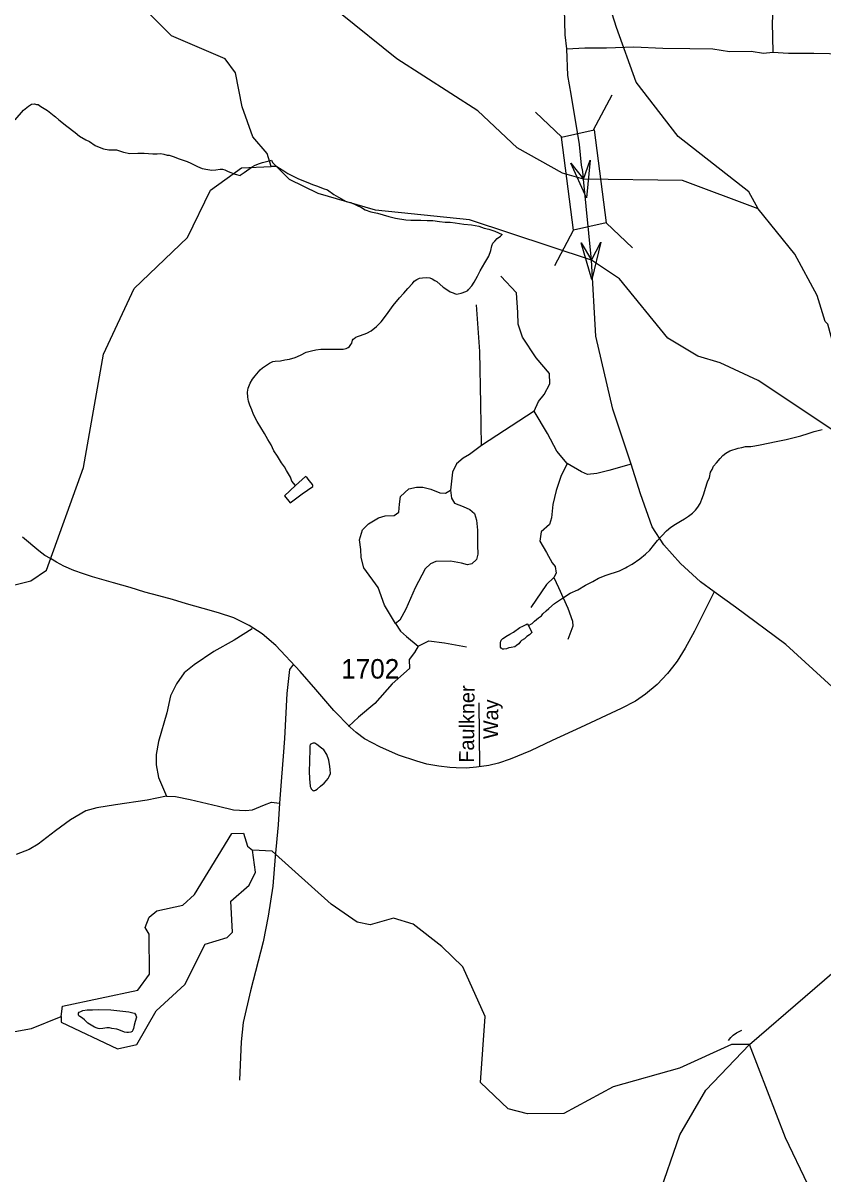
# Model space of a CAD drawing. Extents: x 2126262 to 2293712, y 749403 to 919119.
# Drawn here: x 2203142 to 2208265, y 827089 to 834456 of the extents above; entities that cross this region are included whole.
import ezdxf

# ---------------------------------------------------------------- set-up
doc = ezdxf.new("R2010")
doc.units = 0
for name, color, linetype in [('Exist Hydrographic Creek Single Shore', 7, 'Continuous'), ('Exist Hydrographic Lake Shore', 7, 'Continuous'), ('Exist Hydrographic Misc Water Feature', 7, 'Continuous'), ('Exist Road Non-System Type 51', 7, 'Continuous'), ('Exist Road Non-System Type 51 Label', 7, 'Continuous'), ('Exist Road Primary NC Attributed', 7, 'Continuous'), ('Exist Road Primary NC Structure Standard Bridge CELL', 7, 'Continuous'), ('Exist Road Secondary Structure Standard Bridge Attributed CELL', 7, 'Continuous'), ('Exist Road Secondary Type 51 Attributed', 7, 'Continuous'), ('Exist Road Secondary Type 51 Number Label', 7, 'Continuous')]:
    doc.layers.add(name, color=color, linetype=linetype)

msp = doc.modelspace()

# ---------------------------------------------------------------- linework, layer by layer
at = {"layer": 'Exist Hydrographic Creek Single Shore'}
for points in [[(2207850.4, 833266.7), (2207365.5, 833447.3), (2206731.4, 833456.3), (2206596.1, 833495.3), (2206306.6, 833656.2), (2206054.6, 833894.3), (2205535.4, 834226.5), (2205175.5, 834516.1), (2205133.5, 834599), (2205106.4, 834855.4), (2205195.4, 835296.4), (2205415.4, 835957.8), (2205471.4, 836265)], [(2204732.4, 833537.8), (2204706.6, 833620.4), (2204614.5, 833727.3), (2204546.4, 833918.9), (2204503.6, 834136.3), (2204436.5, 834226.3), (2204093.5, 834374.4), (2203884.5, 834582.1), (2203833.5, 834681.6), (2203699.6, 834812.3), (2203707.6, 834838.4)], [(2208996.5, 831360.1), (2208887.6, 831391.8), (2208468.5, 831754.8), (2207849.4, 832167.8), (2207606.4, 832281.1), (2207464.5, 832323.3), (2207272.6, 832438.9), (2206961.5, 832819.3), (2206782.4, 832937), (2206001.5, 833196.7), (2205400.5, 833258.3), (2205033.4, 833364.3), (2204849.5, 833453.4), (2204765.4, 833537.1), (2204732.4, 833537.8)], [(2208996.5, 831360.1), (2208978.4, 831458.8), (2208920.6, 831525.6), (2208792.4, 831882.6), (2208708.6, 831982.7), (2208516.4, 832062.2), (2208390.5, 832179.6), (2208296.4, 832529.2), (2208279.4, 832546), (2208228.6, 832711), (2208085.4, 832976.5), (2207850.4, 833266.7)], [(2207795.5, 827917.5), (2208863.6, 828840.2), (2209149.3, 828996.6), (2210010.5, 829249.5), (2210134.5, 829309.2), (2210316.6, 829476.1), (2210840.5, 829655.5), (2211047.6, 829864.5)], [(2207795.5, 827917.5), (2207678.6, 827916.6), (2207346.4, 827766.1), (2206922.6, 827646.9), (2206606.6, 827476.3), (2206373.5, 827474.5), (2206248.6, 827506.7), (2206072.4, 827674.3), (2206102.6, 828096.9), (2205959.5, 828414.7), (2205824.5, 828545.4), (2205640.6, 828687), (2205515.5, 828725.7), (2205365.4, 828682.8), (2205282.6, 828701), (2205115.5, 828816), (2204737.5, 829155.1), (2204612.5, 829161)], [(2202946.4, 827975), (2203196.6, 828019.1), (2203387.5, 828097.2)], [(2206266.6, 826167.9), (2206307.4, 826249), (2206289.6, 826416.7), (2206246.5, 826548.8), (2206262.5, 826732.1), (2206295.5, 826807), (2206344.5, 826842), (2206561.5, 826834.2), (2206845.5, 826693.9), (2206995.6, 826703.9), (2207210.5, 826938.9), (2207349.5, 827339.5), (2207514.6, 827624.8), (2207795.5, 827917.5)]]:
    msp.add_lwpolyline(points, dxfattribs=at)
at = {"layer": 'Exist Hydrographic Lake Shore'}
for points in [[(2203949.5, 828731.8), (2203999.6, 828773.4), (2204165.5, 828809.4), (2204239.5, 828876.7), (2204478.6, 829268.7), (2204553.6, 829270.4), (2204579.4, 829187.9), (2204612.5, 829161)], [(2203387.5, 828097.2), (2203387.5, 828061.1), (2203746.5, 827889.6), (2203871.6, 827916.5), (2203995.5, 828133.8), (2204177.6, 828300.6), (2204308.6, 828560.3), (2204450.5, 828603.3), (2204483.5, 828635.5), (2204473.4, 828835.8), (2204589.5, 828938.3), (2204630.5, 829019.5), (2204612.5, 829161)], [(2203387.5, 828097.2), (2203395.5, 828162.6), (2203877.6, 828264.2), (2203951.6, 828367.6), (2203950.6, 828623.5), (2203924.5, 828666.7), (2203949.5, 828731.8)]]:
    msp.add_lwpolyline(points, dxfattribs=at)
at = {"layer": 'Exist Hydrographic Misc Water Feature'}
for points in [[(2207850.4, 833266.7), (2207790.6, 833376.1), (2207338.4, 833730), (2207069.6, 834076.8), (2206942.5, 834427), (2206840.6, 834750.7), (2206830.5, 834924.8)], [(2203091.1, 833836.7), (2203144.8, 833899), (2203176.6, 833923.2), (2203196.3, 833937.3), (2203216.4, 833937.5), (2203228.2, 833933.5), (2203238.3, 833933.6), (2203256.5, 833921.8), (2203298.6, 833896.1), (2203340.8, 833862.3), (2203350.9, 833854.4), (2203371.2, 833836.6), (2203423.3, 833795), (2203475.5, 833755.3), (2203503.8, 833731.6), (2203543.8, 833707.8), (2203567.8, 833698), (2203604.1, 833672.3), (2203630.1, 833660.4), (2203658.2, 833650.6), (2203692.3, 833644.9), (2203740.3, 833643.2), (2203786.4, 833629.5), (2203826.4, 833619.8), (2203878.3, 833622.2), (2203918.2, 833622.4), (2203974.4, 833618.8), (2204002.3, 833619), (2204024.3, 833621.2), (2204044.4, 833615.3), (2204066.3, 833609.5), (2204078.4, 833609.6), (2204110.4, 833599.7), (2204136.6, 833587.9), (2204192.6, 833570.3), (2204216.6, 833558.5), (2204258.8, 833536.8), (2204288.8, 833525), (2204324.9, 833517.3), (2204351.1, 833513.4), (2204376.7, 833515.6), (2204404.8, 833519.8), (2204420.8, 833519.9), (2204434.8, 833516.1), (2204457.1, 833506.2), (2204501, 833488.5), (2204533, 833480.7)], [(2201205.5, 831537.5), (2201449.5, 831197.9), (2201575.4, 831041.1), (2201776.6, 830915.6), (2201910.5, 830876.7), (2202201.5, 830985.5), (2202684.6, 830955.9), (2202985.6, 830834.8), (2203192.5, 830886.3), (2203292.5, 830953.1), (2203529.6, 831610.8), (2203657.5, 832336.4), (2203854.6, 832755.5), (2204194.6, 833083.1), (2204342.4, 833385.2), (2204541.5, 833528.7), (2204732.4, 833537.8)], [(2204533, 833480.7), (2204539.1, 833486.7), (2204559, 833498.9), (2204608.9, 833535.2), (2204624.7, 833543.4), (2204650.5, 833555.5), (2204676.5, 833563.7), (2204726.4, 833576), (2204734.4, 833578)], [(2204734.4, 833578), (2204740.5, 833562.1), (2204758.5, 833544.3), (2204784.8, 833526.4), (2204812.9, 833510.6), (2204838.9, 833492.8), (2204859, 833481), (2204903.1, 833461.3), (2204939.4, 833445.6), (2204967.3, 833435.7), (2204995.4, 833421.9), (2205027.4, 833412.2), (2205065.5, 833396.4), (2205091.6, 833388.6), (2205133.8, 833358.9), (2205161.9, 833341.1), (2205212.1, 833313.5), (2205242.1, 833307.7), (2205310.3, 833274.2), (2205334.3, 833260.3), (2205370.6, 833246.6), (2205412.7, 833238.9), (2205484.6, 833217.4), (2205528.5, 833205.7), (2205594.8, 833196.2), (2205624.9, 833194.4), (2205652.8, 833194.5), (2205690.9, 833194.8), (2205730.9, 833191.1), (2205766.8, 833191.4), (2205808.8, 833185.6), (2205844.9, 833181.9), (2205878.7, 833180.1), (2205910.7, 833176.4), (2205964.9, 833168.8), (2206014.9, 833163.1), (2206060.8, 833155.4), (2206094.9, 833143.6), (2206125, 833135.8), (2206163.2, 833124.1), (2206211.1, 833102.4)], [(2204886.9, 831495.8), (2204864.6, 831523.7), (2204854.3, 831549.6), (2204830.1, 831591.4), (2204817.8, 831615.3), (2204797.9, 831641.2), (2204771.7, 831683), (2204749.3, 831716.8), (2204731.1, 831756.7), (2204710.8, 831790.5), (2204688.6, 831828.3), (2204666.3, 831866.2), (2204642.1, 831906), (2204617.7, 831949.8), (2204607.6, 831979.7), (2204595.3, 832009.6), (2204587.1, 832035.5), (2204582.8, 832061.5), (2204580.6, 832093.5), (2204584.7, 832117.6), (2204596.4, 832149.6), (2204612.1, 832175.7), (2204628.1, 832197.8), (2204661.6, 832236), (2204675.5, 832248.1), (2204721.4, 832278.4), (2204741.3, 832288.6), (2204757.3, 832290.7), (2204791.4, 832292.9), (2204819, 832299.1), (2204849.2, 832303.3), (2204885.1, 832315.5), (2204918.9, 832329.8), (2204954.8, 832348), (2204988.8, 832358.2), (2205016.5, 832364.4), (2205050.5, 832368.7), (2205170.5, 832367.5), (2205192.6, 832367.7), (2205210.7, 832371.8), (2205224.6, 832377.9), (2205232.6, 832385.9), (2205242.3, 832398), (2205248.4, 832406), (2205252.1, 832426.1), (2205256, 832432.1), (2205262.2, 832436.1), (2205274.1, 832444.2), (2205284.1, 832450.3), (2205303.8, 832456.4), (2205343.8, 832470.7), (2205371.9, 832484.9), (2205405.5, 832513), (2205435.4, 832543.2), (2205463.1, 832579.4), (2205480.7, 832603.6), (2205512.5, 832647.7), (2205552.3, 832696), (2205582, 832726.3), (2205605.8, 832756.4), (2205635.6, 832788.5), (2205647.2, 832802.6), (2205663.2, 832814.7), (2205681.3, 832822.9), (2205701.4, 832825), (2205727.4, 832827.2), (2205747.3, 832825.3), (2205763.3, 832819.4), (2205779.3, 832807.6), (2205793.2, 832801.7), (2205833.6, 832765.9), (2205863.8, 832746.2), (2205877.9, 832736.2), (2205897.8, 832728.4), (2205905.8, 832724.5), (2205917.9, 832720.6), (2205929.8, 832722.6), (2205947.9, 832726.8), (2205977.8, 832736.9), (2205989.9, 832743.1), (2205995.6, 832749.1), (2206015.5, 832773.2), (2206031.3, 832797.3), (2206053, 832835.4), (2206070.9, 832869.6), (2206100.6, 832921.8), (2206126, 832963.9), (2206137.9, 833000), (2206145.5, 833030), (2206151.7, 833046.1), (2206163.6, 833060.1), (2206179.4, 833076.3), (2206199.2, 833092.4), (2206211.1, 833102.4)], [(2206380.3, 830598.4), (2206402.2, 830612.6), (2206418, 830626.7), (2206444.1, 830648.9), (2206461.9, 830661), (2206471.8, 830673.1), (2206491.9, 830693.2), (2206509.7, 830709.3), (2206545.4, 830739.6), (2206591.1, 830769.8), (2206646.9, 830806.2), (2206694.9, 830828.5), (2206744.7, 830856.8), (2206792.3, 830881.2), (2206828.1, 830901.4), (2206876.1, 830921.7), (2206961.8, 830948.3), (2206999.6, 830968.6), (2207011.7, 830974.7), (2207043.7, 830992.8), (2207091.4, 831025.2), (2207129.2, 831055.5), (2207156.8, 831081.6), (2207180.6, 831111.8), (2207206.3, 831144), (2207234.1, 831174.2), (2207263.9, 831204.4), (2207291.8, 831228.5), (2207319.7, 831248.7), (2207353.7, 831266.9), (2207377.3, 831283.1), (2207403.3, 831299.3), (2207429.1, 831317.4), (2207448.8, 831337.5), (2207464.8, 831357.7), (2207478.6, 831379.7), (2207494.4, 831417.9), (2207502.1, 831441.9), (2207513.8, 831478), (2207525.5, 831518), (2207537.6, 831546.1), (2207545.4, 831580.2), (2207555.1, 831598.3), (2207564.9, 831620.3), (2207582.9, 831640.3), (2207606.5, 831668.5), (2207624.6, 831686.7), (2207642.4, 831702.8), (2207668.2, 831717), (2207722.2, 831735.3), (2207746.2, 831739.5), (2207768.1, 831745.6), (2207802.1, 831745.9), (2207828.2, 831750), (2207863.9, 831756.3), (2207913.9, 831766.6), (2207965.8, 831777), (2208029.5, 831789.4), (2208071.6, 831799.8), (2208123.2, 831814.1), (2208169.4, 831828.4), (2208209.4, 831840.7), (2208259, 831855)], [(2204886.9, 831495.8), (2204817, 831429.3), (2204853.5, 831385.6), (2204931, 831442.2), (2204998.9, 831488.6), (2204998.7, 831494.6), (2204996.6, 831502.6), (2204976.5, 831526.4), (2204962.4, 831544.3), (2204950.3, 831552.2), (2204886.9, 831495.8)], [(2206380.3, 830598.4), (2206400.8, 830554.6), (2206384.8, 830540.5), (2206368.8, 830528.3), (2206353, 830514.3), (2206335, 830504.2), (2206329, 830496.1), (2206317.4, 830482.1), (2206303.4, 830472), (2206291.3, 830463.9), (2206269.4, 830457.7), (2206253.4, 830455.6), (2206237.6, 830449.5), (2206221.6, 830447.4), (2206213.6, 830447.4), (2206207.7, 830451.3), (2206203.6, 830455.3), (2206199.2, 830461.2), (2206199.2, 830489.2), (2206203.1, 830499.2), (2206205.2, 830505.2), (2206215, 830515.3), (2206225.1, 830523.4), (2206234.9, 830529.5), (2206258.9, 830543.6), (2206282.9, 830557.8), (2206324.5, 830586), (2206342.4, 830596.2), (2206364.3, 830606.4), (2206370.3, 830610.4), (2206380.3, 830598.4)], [(2205100.8, 829737.9), (2205088.7, 829773.8), (2205068.4, 829803.6), (2205054.4, 829813.5), (2205024.1, 829837.3), (2205010.1, 829847.2), (2205000.1, 829847.2), (2204994.2, 829845.1), (2204982.1, 829837), (2204980, 829829), (2204978.4, 829805), (2204975.3, 829661), (2204979.8, 829589.1), (2204981.9, 829577.1), (2204982.1, 829569.1), (2204986.2, 829561.2), (2204988, 829553.1), (2204998.1, 829543.2), (2205002.2, 829541.3), (2205006, 829543.3), (2205012, 829543.3), (2205016.1, 829545.3), (2205026.1, 829551.4), (2205047.9, 829571.6), (2205069.8, 829589.7), (2205085.6, 829607.8), (2205097.5, 829619.9), (2205103.7, 829631.9), (2205111.4, 829652), (2205109.2, 829677.9), (2205107.1, 829695.9), (2205100.8, 829737.9)], [(2203742.3, 828135), (2203820.4, 828125.5), (2203846.3, 828119.8), (2203856.3, 828117.8), (2203864.5, 828105.9), (2203868.6, 828091.9), (2203860.8, 828063.9), (2203854.9, 828041.8), (2203851.2, 828029.8), (2203849.1, 828019.7), (2203845, 828009.7), (2203841.4, 828001.7), (2203833.4, 827995.7), (2203817.4, 827993.5), (2203807.3, 827993.5), (2203791.3, 827995.4), (2203755, 828011.1), (2203743.1, 828015.1), (2203711.1, 828020.8), (2203695.1, 828024.7), (2203679.2, 828024.6), (2203653.1, 828020.5), (2203631.2, 828018.3), (2203623.2, 828020.2), (2203617, 828022.2), (2203601, 828028), (2203579.1, 828041.9), (2203556.9, 828053.7), (2203536.8, 828075.6), (2203522.9, 828085.5), (2203506.5, 828097.4), (2203500.6, 828101.3), (2203496.7, 828105.3), (2203496.7, 828111.3), (2203498.5, 828117.3), (2203502.6, 828125.4), (2203512.4, 828129.4), (2203526.4, 828135.5), (2203552.4, 828139.7), (2203588.3, 828140), (2203628.3, 828142.2), (2203704.4, 828138.8), (2203742.3, 828135)], [(2207660.4, 827944.1), (2207674.2, 827962.3), (2207690.2, 827976.3), (2207712.1, 827992.5), (2207745.7, 828008.7)], [(2208793.5, 825735.1), (2208776.5, 825807.7), (2208641.5, 825958), (2208480.6, 826466.5), (2208311.6, 826722.6), (2208024.5, 827319), (2207795.5, 827917.5)]]:
    msp.add_lwpolyline(points, dxfattribs=at)
at = {"layer": 'Exist Road Non-System Type 51'}
for p, q in [((2206414.7, 831970.7), (2206077.8, 831751.4)), ((2206060.6, 830105.1), (2206066.1, 829697.4))]:
    msp.add_line(p, q, dxfattribs=at)
for points in [[(2207949.2, 835175.3), (2207967.9, 835074.8), (2207980.5, 834953.3), (2207962.3, 834859.7), (2207956.8, 834756.4), (2207940, 834458.5), (2207944.2, 834268.6)], [(2206623.8, 834290.6), (2206739.5, 834297.2), (2206879, 834297.2), (2207053.4, 834302.8), (2207240.3, 834294.4), (2207413.3, 834291.7), (2207560.1, 834291.6), (2207667.5, 834273.5), (2207805.6, 834276.3), (2207885.1, 834262.3), (2207944.2, 834268.6)], [(2207944.2, 834268.6), (2208044.2, 834263.7), (2208206, 834262.3), (2208306.5, 834260.9), (2208371.3, 834253.2), (2208441.1, 834215.5), (2208487.1, 834172.3), (2208549.9, 834063.3), (2208636.4, 833951.6), (2208720.1, 833866.5), (2208829.6, 833790.4), (2208881.3, 833758.2), (2208963.6, 833727.5), (2209055.7, 833715), (2209154.7, 833684.2), (2209234.2, 833660.5), (2209316.5, 833617.2), (2209417, 833558.6)], [(2206414.7, 831970.7), (2206444, 832033.5), (2206480.2, 832078.2), (2206515.1, 832146.6), (2206513.7, 832212.2), (2206428.7, 832313.3), (2206340.8, 832444.6), (2206312.9, 832528.3), (2206310.1, 832603.7), (2206303.1, 832729.4), (2206201.3, 832835.7)], [(2206077.8, 831751.4), (2206075.1, 832016.7), (2206068.1, 832352.2), (2206047.2, 832651.8)], [(2206626.7, 831635.8), (2206561.2, 831714.4), (2206501.2, 831827.5), (2206414.7, 831970.7)], [(2206077.8, 831751.4), (2206001.8, 831694.6), (2205960, 831669.5), (2205918.1, 831633.2), (2205891.6, 831580.1), (2205879, 831465.6)], [(2206626.7, 831635.8), (2206586.3, 831553.5), (2206555.6, 831464.1), (2206536.1, 831374.7), (2206527.7, 831288.2), (2206513.7, 831246.3), (2206460.7, 831198.8), (2206452.4, 831140.2), (2206494.2, 831067.5), (2206531.2, 831001.2), (2206550.7, 830976.1), (2206556.3, 830934.2), (2206542.3, 830907.7)], [(2207037.4, 831632.7), (2206894.6, 831591.2), (2206816.5, 831571.6), (2206757.9, 831566), (2206718.8, 831582.8), (2206626.7, 831635.8)], [(2205527.6, 830611.5), (2205457.9, 830728.8), (2205417.4, 830843.3), (2205324.4, 830968.1), (2205307.7, 831035.1), (2205304.9, 831085.4), (2205296.5, 831146.8), (2205316.1, 831211.1), (2205355.1, 831250.2), (2205417.9, 831289.3), (2205462.5, 831300.4), (2205519.1, 831302.5), (2205549.7, 831324.9), (2205552.5, 831376.5), (2205559.5, 831425.4), (2205613.9, 831474.3), (2205661.4, 831484), (2205701.8, 831485.4), (2205754.8, 831471.5), (2205812, 831449.1), (2205848.3, 831446.3), (2205879, 831465.6)], [(2205879, 831465.6), (2205886, 831414), (2205905.6, 831383.3), (2205960, 831360.9), (2206004.6, 831342.8), (2206033.9, 831316.2), (2206046.5, 831274.3), (2206053.3, 831209.4), (2206053.3, 831114.4), (2206054.7, 831055.8), (2206046.3, 831022.2), (2206017, 830994.3), (2205987.7, 830988.7), (2205950.1, 830998.5), (2205880.3, 831011.1), (2205785.4, 831008.3), (2205752.2, 830994.9), (2205717.3, 830961.4), (2205653.1, 830839.9), (2205593.2, 830703.7), (2205555.6, 830633.9), (2205527.6, 830611.5)], [(2206542.3, 830907.7), (2206494.2, 830860.9), (2206393.8, 830715.7)], [(2206542.3, 830907.7), (2206572.3, 830842.7), (2206632.3, 830710.1), (2206661.6, 830626.3), (2206662.3, 830594.9), (2206630.2, 830509.7)], [(2204609.9, 830578.1), (2204495.5, 830505.5), (2204365.1, 830433.5), (2204238.1, 830348.4), (2204174, 830295.5), (2204125.2, 830225.7), (2204087.6, 830150.3), (2204063.8, 830041.4), (2204009.6, 829856.6), (2203995.7, 829772.8), (2203995.7, 829707.2), (2204011, 829626.8), (2204061.2, 829506.7)], [(2205527.6, 830611.5), (2205558.8, 830563.2), (2205597.9, 830529.7), (2205671.8, 830468.2)], [(2205671.8, 830468.2), (2205741.6, 830500.3), (2205840.6, 830487.8), (2205982.9, 830462.6)], [(2205671.8, 830468.2), (2205648.8, 830427), (2205615.3, 830382.4), (2205616.7, 830325.1), (2205506.5, 830226), (2205395.1, 830100.9), (2205290.4, 830012.9), (2205226.3, 829952.9)], [(2204874.7, 830352.2), (2204849.6, 830318.7), (2204832.8, 830163.7), (2204816.1, 829876.8), (2204807.7, 829763.7), (2204797.9, 829628.2), (2204784, 829461.6)], [(2204061.2, 829506.7), (2203937.3, 829481), (2203733.6, 829451.7), (2203615, 829432.2), (2203545.3, 829414), (2203445.5, 829356.1), (2203350.6, 829284.8), (2203239, 829199.7), (2203181.8, 829166.2), (2203099.5, 829134)], [(2204061.2, 829506.7), (2204118.4, 829503.9), (2204211.9, 829485.8), (2204393.3, 829442.5), (2204489.5, 829420.2), (2204567.2, 829416.1), (2204611.8, 829418.9), (2204688.6, 829451), (2204734.6, 829469.2), (2204784, 829461.6)], [(2204784, 829461.6), (2204777, 829323.4), (2204757.5, 829120.2), (2204742.1, 828930.3), (2204712.8, 828739.7), (2204680.8, 828573.6), (2204598.5, 828261.5), (2204552.7, 828058.5), (2204540.2, 827935.6), (2204527.6, 827689.1)]]:
    msp.add_lwpolyline(points, dxfattribs=at)
at = {"layer": 'Exist Road Primary NC Attributed'}
for points in [[(2206731.4, 833456.3), (2206726.6, 833505), (2206719.5, 833545.4), (2206705.4, 833678.3), (2206653.1, 834000.2), (2206630.7, 834118.9), (2206623.8, 834290.6), (2206614.7, 834380.7), (2206610.5, 834545.4)], [(2206782.4, 832937), (2206731.4, 833456.3)], [(2207567.5, 830815.2), (2207480.4, 830879.4), (2207353.4, 830996.7), (2207246.7, 831114.7), (2207171.3, 831232), (2207097.4, 831442.8), (2207037.4, 831632.7), (2206919.5, 831983.9), (2206811.4, 832452.4), (2206782.4, 832937)], [(2209756, 826735), (2209677, 826988.6), (2209621.9, 827240.6), (2209578.6, 827478), (2209522.1, 827738.4), (2209491.4, 827903.2), (2209439.1, 828125.9), (2209397.3, 828293.4), (2209149.3, 828996.6), (2209084.1, 829175.2), (2209036.6, 829288.3), (2208989.9, 829360.2), (2208851.1, 829549.4), (2208468.1, 830034.6), (2208323, 830207.8), (2208027.9, 830478), (2207705, 830716), (2207567.5, 830815.2)]]:
    msp.add_lwpolyline(points, dxfattribs=at)
at = {"layer": 'Exist Road Primary NC Structure Standard Bridge CELL'}
for p, q in [((2206796.1, 833771.9), (2206915.8, 833997)), ((2206592.1, 833725.6), (2206423.2, 833885.3)), ((2207044.7, 833017.2), (2206875.9, 833176.9)), ((2206547.3, 832904.4), (2206667.1, 833129.5))]:
    msp.add_line(p, q, dxfattribs=at)
msp.add_lwpolyline([(2206667.1, 833129.5), (2206591.1, 833725.4), (2206799.8, 833772.7), (2206875.9, 833176.9)], close=True, dxfattribs=at)
at = {"layer": 'Exist Road Secondary Structure Standard Bridge Attributed CELL'}
for points in [[(2206774.5, 833578.9), (2206751.8, 833336.1), (2206650.1, 833557.8), (2206731.4, 833456.3)], [(2206842.5, 833052.2), (2206785.7, 832815.1), (2206716.3, 833048.9), (2206782.4, 832937)]]:
    msp.add_lwpolyline(points, close=True, dxfattribs=at)
at = {"layer": 'Exist Road Secondary Type 51 Attributed'}
msp.add_lwpolyline([(2207567.5, 830815.2), (2207508, 830694.6), (2207441.9, 830563.2), (2207382.4, 830453.5), (2207331.5, 830371.5), (2207302.5, 830333), (2207270.5, 830293.1), (2207202.3, 830221.2), (2207128.9, 830160.2), (2207063.6, 830115.9), (2206973.5, 830068), (2206712, 829947.6), (2206531.3, 829863.9), (2206391.9, 829797.8), (2206261.9, 829744.1), (2206187.9, 829718), (2206126.1, 829702.7), (2206047, 829691.8), (2205980.9, 829686), (2205915.6, 829688.2), (2205876.2, 829689.9), (2205805.2, 829698.4), (2205728.2, 829712.2), (2205664.3, 829730.3), (2205546, 829770.2), (2205426.9, 829822.5), (2205378.9, 829848.7), (2205329.6, 829874.8), (2205275.1, 829914), (2205237.3, 829948.9), (2205132, 830056.3), (2205016.6, 830190), (2204916.5, 830304.9), (2204760.3, 830471.7), (2204673.9, 830545.8), (2204591.1, 830600.2), (2204491.6, 830648.9), (2204395, 830680.1), (2204296.3, 830708.4), (2204190.2, 830738.2), (2204098.7, 830766.5), (2204013.1, 830788.3), (2203923, 830813.7), (2203828.6, 830842), (2203721.2, 830871.8), (2203587.5, 830910.3), (2203530.2, 830929.2), (2203468.5, 830951.7), (2203404.6, 830978.5), (2203356.6, 831004.5), (2203318.5, 831028.3), (2203281.1, 831047.5), (2203243.4, 831076.6), (2203138.1, 831165.2)], dxfattribs=at)

# ---------------------------------------------------------------- texts
at = {"layer": 'Exist Road Non-System Type 51 Label'}
for s, p in [('Faulkner', (2206029.8, 829721)), ('Way', (2206184.1, 829871.6))]:
    msp.add_text(s, height=95, rotation=89.44944, dxfattribs=at).set_placement(p)
at = {"layer": 'Exist Road Secondary Type 51 Number Label'}
msp.add_text('1702', height=125, dxfattribs=at).set_placement((2205180, 830259.6))

doc.saveas('drawing.dxf')
